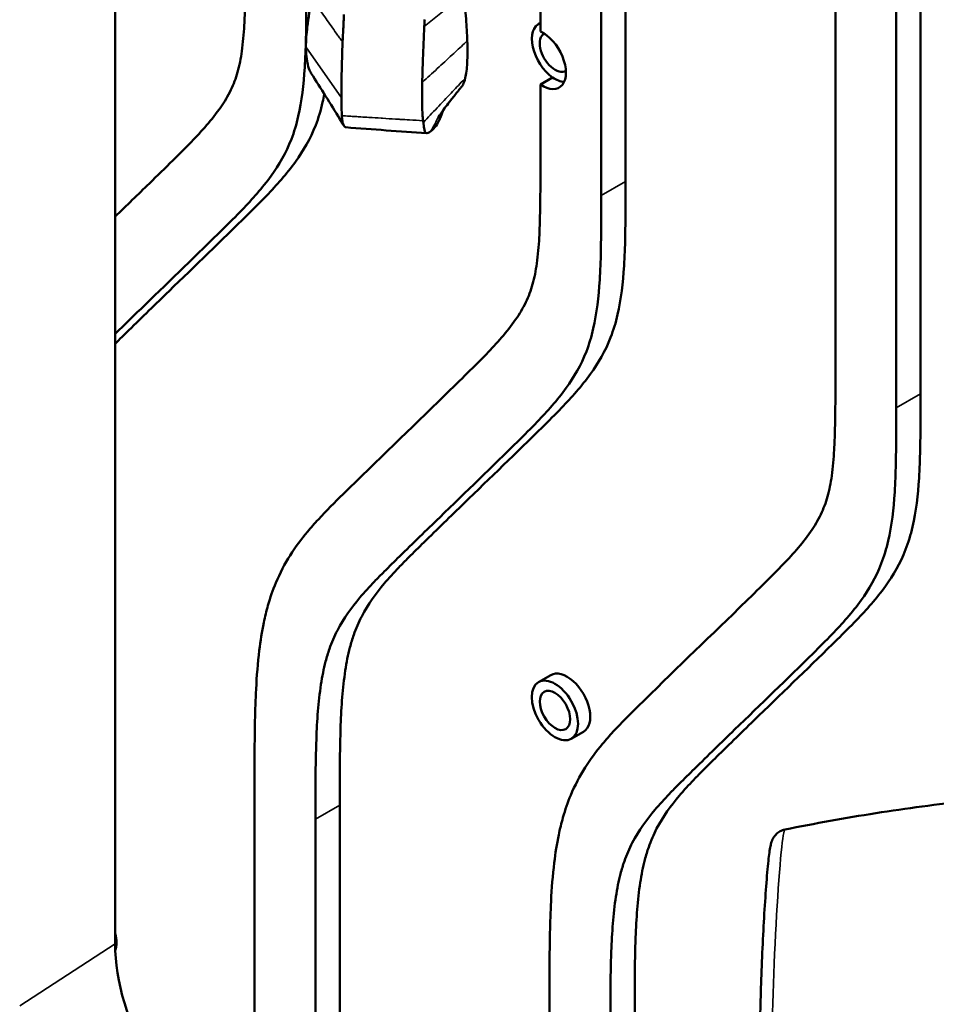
# Model space of a CAD drawing. Header units: millimetres. Extents: x 0 to 4686, y -120 to 1682.
# Tile 259 of 558: x 1924 to 1978, y 877 to 934. Entities that reach past the tile are written whole.
import ezdxf

# ---------------------------------------------------------------- set-up
doc = ezdxf.new("R2010")
doc.units = ezdxf.units.MM
doc.header["$LTSCALE"] = 2
doc.layers.add('Sichtbar (ISO)', color=7, linetype='Continuous', lineweight=50)
doc.layers.add('Sichtbar schmal (ISO)', color=7, linetype='Continuous', lineweight=35)

msp = doc.modelspace()

# ---------------------------------------------------------------- linework, layer by layer
at = {"layer": 'Sichtbar (ISO)'}
for p, q in [((1971.6645, 968.7008), (1971.6645, 913.3016)), ((1958.0527, 968.2593), (1958.0527, 923.6001)), ((1959.4669, 968.5253), (1959.4669, 924.4166)), ((1954.5171, 966.9269), (1954.5171, 933.1464)), ((1976.6142, 967.476), (1976.6142, 912.0768)), ((1975.2, 911.2603), (1975.2, 966.6595)), ((1929.7962, 937.6579), (1929.7962, 880.0933)), ((1954.5171, 933.638), (1954.4121, 933.5774)), ((1942.1098, 930.4878), (1942.1098, 930.4881)), ((1954.5171, 930.0601), (1955.2242, 930.4684)), ((1954.5171, 930.0601), (1954.5171, 925.6413)), ((1943.0724, 927.7012), (1942.8637, 928.0401)), ((1955.1192, 895.7164), (1954.4121, 895.3082)), ((1957.0192, 892.4255), (1956.3121, 892.0173)), ((1937.9001, 889.3788), (1937.9001, 867.2369)), ((1942.8499, 888.154), (1942.8499, 868.5288)), ((1941.4357, 887.3375), (1941.4357, 867.5287)), ((1955.0475, 877.039), (1955.0475, 875.9918))]:
    msp.add_line(p, q, dxfattribs=at)
for centre, major_axis, ratio, start_param, end_param in [((1955.3621, 931.9319), (-0.95, 1.6454), 0.57735, 6.1779866, 8.5365674), ((1954.655, 931.5237), (0.95, -1.6454), 0.57735, 5.3949748, 8.7421927), ((1955.3621, 931.9319), (-0.625, 1.0825), 0.57735, 6.2697507, 9.4382126), ((1955.3621, 931.9319), (0.95, -1.6454), 0.57735, 5.3949748, 5.9018483), ((1946.3959, 932.8815), (1.3277, -5.5455), 0.0463262, 0.4250579, 0.4649141), ((1956.0692, 894.071), (0.95, -1.6454), 0.57735, 0, 3.1415927), ((1928.637, 880.8602), (-0.875, 1.5155), 0.57735, 3.5872857, 4.2846327), ((1936.8697, 876.0017), (-5.0027, 8.6695), 0.5768225, 0.7851787, 2.3568528)]:
    msp.add_ellipse(centre, major_axis=major_axis, ratio=ratio, start_param=start_param, end_param=end_param, dxfattribs=at)
for major_axis in [(0.95, -1.6454), (0.625, -1.0825)]:
    msp.add_ellipse((1955.3621, 893.6627), major_axis=major_axis, ratio=0.57735, dxfattribs=at)
for points, knots in [([(1929.7962, 922.3762), (1930.4599, 923.019), (1931.1235, 923.6618), (1931.7859, 924.3064), (1932.2424, 924.7508), (1932.6983, 925.1961), (1933.1524, 925.6438), (1933.5131, 925.9995), (1933.8727, 926.3568), (1934.2263, 926.7226), (1934.5277, 927.0344), (1934.8248, 927.3525), (1935.1115, 927.6846), (1935.3982, 928.0169), (1935.6744, 928.3633), (1935.9306, 928.7349), (1936.147, 929.0488), (1936.349, 929.3807), (1936.5232, 929.7429), (1936.678, 930.0648), (1936.8109, 930.4105), (1936.9157, 930.7815), (1937.0232, 931.1623), (1937.1012, 931.5696), (1937.16, 931.9907), (1937.2282, 932.4789), (1937.2708, 932.9856), (1937.2995, 933.5013), (1937.3202, 933.875), (1937.3336, 934.2535), (1937.3434, 934.6341), (1937.3718, 935.7381), (1937.3698, 936.8602), (1937.3698, 937.9811)], [0.41676223, 0.41676223, 0.41676223, 0.41676223, 0.5161072, 0.5161072, 0.5161072, 0.58458017, 0.58458017, 0.58458017, 0.63897012, 0.63897012, 0.63897012, 0.6853453, 0.6853453, 0.6853453, 0.73173844, 0.73173844, 0.73173844, 0.77092146, 0.77092146, 0.77092146, 0.80573587, 0.80573587, 0.80573587, 0.84147135, 0.84147135, 0.84147135, 0.88290212, 0.88290212, 0.88290212, 0.91292102, 0.91292102, 0.91292102, 1, 1, 1, 1]), ([(1940.9053, 935.9398), (1940.9053, 934.8496), (1940.9073, 933.7579), (1940.8833, 932.6821), (1940.8709, 932.1283), (1940.8516, 931.5787), (1940.8181, 931.038), (1940.7567, 930.0484), (1940.6478, 929.0886), (1940.4438, 928.2062), (1940.3358, 927.7391), (1940.2011, 927.2937), (1940.0392, 926.8764), (1939.7297, 926.0789), (1939.3204, 925.3841), (1938.8645, 924.7497), (1938.3482, 924.0313), (1937.7721, 923.3903), (1937.1786, 922.7743), (1936.8133, 922.3951), (1936.4414, 922.0253), (1936.0684, 921.657), (1934.5598, 920.1675), (1933.0338, 918.7027), (1931.5144, 917.2285), (1930.9408, 916.672), (1930.3682, 916.1141), (1929.7962, 915.5552)], [0, 0, 0, 0, 0.07507075, 0.07507075, 0.07507075, 0.11371859, 0.11371859, 0.11371859, 0.18445133, 0.18445133, 0.18445133, 0.22189815, 0.22189815, 0.22189815, 0.2934609, 0.2934609, 0.2934609, 0.37449686, 0.37449686, 0.37449686, 0.42437341, 0.42437341, 0.42437341, 0.62610366, 0.62610366, 0.62610366, 0.7022624, 0.7022624, 0.7022624, 0.7022624]), ([(1940.8868, 932.2441), (1940.8885, 932.6114), (1940.9176, 933.0025), (1941.0296, 933.9457), (1941.1262, 934.5023), (1941.2306, 935.0457)], [0.00000098, 0.00000098, 0.00000098, 0.00000098, 0.12457353, 0.12457353, 0.29056814, 0.29056814, 0.29056814, 0.29056814]), ([(1950.2679, 932.5954), (1950.2523, 933.0136), (1950.226, 933.4389), (1950.1587, 934.3451), (1950.1166, 934.8249), (1950.0742, 935.3013)], [0.00000094, 0.00000094, 0.00000094, 0.00000094, 0.12879389, 0.12879389, 0.27267517, 0.27267517, 0.27267517, 0.27267517]), ([(1943.0974, 934.1352), (1943.0846, 933.8522), (1943.0716, 933.5682), (1943.046, 933.0278), (1943.0334, 932.7704), (1943.02, 932.5145)], [0.000001, 0.000001, 0.000001, 0.000001, 0.08509295, 0.08509295, 0.16233859, 0.16233859, 0.16233859, 0.16233859]), ([(1947.7898, 933.836), (1947.7857, 933.7669), (1947.7818, 933.6977), (1947.7746, 933.5604), (1947.7713, 933.4921), (1947.7683, 933.4238)], [-0.041292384, -0.041292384, -0.041292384, -0.041292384, -0.020504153, -0.020504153, -0.000001, -0.000001, -0.000001, -0.000001]), ([(1947.7683, 933.4238), (1947.7407, 932.8), (1947.7111, 932.1693), (1947.6788, 931.3196), (1947.6708, 931.0854), (1947.6573, 930.6238), (1947.6522, 930.3994), (1947.6482, 930.1793)], [-0.33237388, -0.33237388, -0.33237388, -0.33237388, -0.14507598, -0.14507598, -0.0727523, -0.0727523, -0.000001, -0.000001, -0.000001, -0.000001]), ([(1950.151, 930.4355), (1950.1765, 930.5435), (1950.1988, 930.6743), (1950.2356, 930.9721), (1950.2502, 931.1383), (1950.2714, 931.5079), (1950.2776, 931.713), (1950.2801, 932.142), (1950.2764, 932.3663), (1950.2679, 932.5954)], [0.00000315, 0.00000315, 0.00000315, 0.00000315, 0.0666473, 0.0666473, 0.13300221, 0.13300221, 0.20357153, 0.20357153, 0.2741242, 0.2741242, 0.2741242, 0.2741242]), ([(1941.1937, 930.7046), (1941.1731, 930.737), (1941.1531, 930.7726), (1941.0803, 930.9198), (1941.0327, 931.0531), (1940.9597, 931.3479), (1940.9324, 931.5043), (1940.8953, 931.8513), (1940.8858, 932.041), (1940.8868, 932.2441)], [0.04983473, 0.04983473, 0.04983473, 0.04983473, 0.07740379, 0.07740379, 0.15473334, 0.15473334, 0.22317344, 0.22317344, 0.29209399, 0.29209399, 0.29209399, 0.29209399]), ([(1942.9461, 929.2869), (1942.9465, 929.6893), (1942.9513, 930.1516), (1942.9734, 931.2896), (1942.9894, 931.9302), (1943.02, 932.5145)], [-0.30783309, -0.30783309, -0.30783309, -0.30783309, -0.17634248, -0.17634248, -0.000001, -0.000001, -0.000001, -0.000001]), ([(1949.9594, 929.9597), (1949.9794, 929.9854), (1949.9995, 930.0169), (1950.0655, 930.1422), (1950.1107, 930.2644), (1950.151, 930.4355)], [0.33770541, 0.33770541, 0.33770541, 0.33770541, 0.37500141, 0.37500141, 0.46055004, 0.46055004, 0.46055004, 0.46055004]), ([(1947.6482, 930.1793), (1947.6392, 929.6817), (1947.6341, 929.2164), (1947.6489, 928.4659), (1947.6666, 928.1698), (1947.6978, 927.9522)], [-0.31097813, -0.31097813, -0.31097813, -0.31097813, -0.14647931, -0.14647931, -0.000001, -0.000001, -0.000001, -0.000001]), ([(1949.9594, 929.9597), (1949.92, 929.9087), (1949.8764, 929.8551), (1949.7841, 929.7418), (1949.7388, 929.686), (1949.5598, 929.4642), (1949.4286, 929.299), (1949.2038, 929.0106), (1949.1062, 928.8832), (1948.9188, 928.6338), (1948.8402, 928.5258), (1948.7226, 928.3597), (1948.6797, 928.2967), (1948.597, 928.1728), (1948.5711, 928.1301), (1948.5711, 928.1301)], [0, 0, 0, 0, 0.0231212, 0.0231212, 0.04527113, 0.04527113, 0.11197612, 0.11197612, 0.16805517, 0.16805517, 0.23733744, 0.23733744, 0.29859081, 0.29859081, 0.39607695, 0.39607695, 0.39607695, 0.39607695]), ([(1929.7962, 914.9825), (1930.062, 915.2477), (1930.3297, 915.5101), (1930.5975, 915.7723), (1931.3732, 916.5317), (1932.1501, 917.2896), (1932.9287, 918.045), (1934.448, 919.5192), (1935.974, 920.984), (1937.4826, 922.4735), (1937.8556, 922.8418), (1938.2275, 923.2116), (1938.5928, 923.5908), (1939.1863, 924.2068), (1939.7624, 924.8478), (1940.2787, 925.5662), (1940.7346, 926.2006), (1941.1439, 926.8954), (1941.4534, 927.6929), (1941.6154, 928.1102), (1941.75, 928.5556), (1941.858, 929.0227), (1941.894, 929.1785), (1941.9271, 929.3366), (1941.9574, 929.4969)], [0.35047084, 0.35047084, 0.35047084, 0.35047084, 0.38076593, 0.38076593, 0.38076593, 0.46851676, 0.46851676, 0.46851676, 0.63976036, 0.63976036, 0.63976036, 0.68209928, 0.68209928, 0.68209928, 0.75088861, 0.75088861, 0.75088861, 0.81163639, 0.81163639, 0.81163639, 0.84342403, 0.84342403, 0.84342403, 0.85402145, 0.85402145, 0.85402145, 0.85402145]), ([(1942.9461, 929.2869), (1942.9458, 929.0655), (1942.9513, 928.862), (1942.9641, 928.5096), (1942.9713, 928.3607), (1942.9759, 928.2396)], [0.000001, 0.000001, 0.000001, 0.000001, 0.08659473, 0.08659473, 0.1699495, 0.1699495, 0.1699495, 0.1699495]), ([(1942.9759, 928.2396), (1942.9809, 928.1121), (1942.991, 928.0056), (1943.0221, 927.825), (1943.0436, 927.7542), (1943.0724, 927.7012)], [-0.18061138, -0.18061138, -0.18061138, -0.18061138, -0.09286848, -0.09286848, -0.00000211, -0.00000211, -0.00000211, -0.00000211]), ([(1948.6398, 927.9796), (1948.6414, 927.9828), (1948.643, 927.9859), (1948.6462, 927.9923), (1948.6478, 927.9955), (1948.6494, 927.9987)], [0.00000279, 0.00000279, 0.00000279, 0.00000279, 0.006153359, 0.006153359, 0.012302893, 0.012302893, 0.012302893, 0.012302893]), ([(1943.0724, 927.7012), (1943.0724, 927.7012), (1943.0726, 927.7007), (1943.0732, 927.6998), (1943.0734, 927.6994), (1943.0739, 927.6984), (1943.0743, 927.6977), (1943.0755, 927.6955), (1943.0763, 927.6941), (1943.0786, 927.69), (1943.0801, 927.6873), (1943.0847, 927.6793), (1943.0877, 927.6742), (1943.0967, 927.6595), (1943.1025, 927.6505), (1943.1197, 927.6259), (1943.1307, 927.6126), (1943.1638, 927.5794), (1943.1846, 927.5693), (1943.2044, 927.5679)], [-0.35086605, -0.35086605, -0.35086605, -0.35086605, -0.34980594, -0.34980594, -0.34917621, -0.34917621, -0.34791672, -0.34791672, -0.34539758, -0.34539758, -0.34035864, -0.34035864, -0.3302777, -0.3302777, -0.31010134, -0.31010134, -0.26967942, -0.26967942, -0.18318106, -0.18318106, -0.18318106, -0.18318106]), ([(1947.7114, 927.8548), (1947.7643, 927.4583), (1947.7922, 927.3126), (1947.9153, 927.1557), (1948.0563, 927.2824), (1948.142, 927.3369)], [-0.63674105, -0.63674105, -0.63674105, -0.63674105, -0.40072058, -0.40072058, -0.00000794, -0.00000794, -0.00000794, -0.00000794]), ([(1948.6398, 927.9796), (1948.5545, 927.8113), (1948.4687, 927.6756), (1948.3005, 927.462), (1948.2171, 927.3852), (1948.145, 927.3388)], [-0.66205031, -0.66205031, -0.66205031, -0.66205031, -0.33599197, -0.33599197, -0.00000447, -0.00000447, -0.00000447, -0.00000447]), ([(1948.142, 927.3369), (1948.1425, 927.3372), (1948.143, 927.3375), (1948.144, 927.3381), (1948.1445, 927.3384), (1948.145, 927.3388)], [0.0000079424, 0.0000079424, 0.0000079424, 0.0000079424, 0.0023357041, 0.0023357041, 0.0046634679, 0.0046634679, 0.0046634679, 0.0046634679]), ([(1937.9001, 889.3788), (1937.9001, 890.6122), (1937.8984, 891.8469), (1937.9236, 893.0654), (1937.9363, 893.682), (1937.9559, 894.2944), (1937.987, 894.8995), (1938.0263, 895.6645), (1938.0841, 896.4178), (1938.1727, 897.1489), (1938.2399, 897.7029), (1938.3249, 898.2443), (1938.4331, 898.7666), (1938.5045, 899.111), (1938.5859, 899.4471), (1938.6788, 899.773), (1938.8082, 900.2272), (1938.9597, 900.6616), (1939.1324, 901.0742), (1939.3731, 901.6493), (1939.655, 902.182), (1939.9678, 902.6775), (1940.2771, 903.1677), (1940.6167, 903.6215), (1940.9741, 904.0515), (1941.1799, 904.299), (1941.3917, 904.5386), (1941.6073, 904.7728), (1942.0747, 905.2803), (1942.5604, 905.7622), (1943.0475, 906.2421), (1944.9991, 908.1652), (1946.9719, 910.0576), (1948.9332, 911.9667), (1949.3897, 912.411), (1949.8456, 912.8563), (1950.2997, 913.3041), (1950.6604, 913.6598), (1951.02, 914.017), (1951.3736, 914.3828), (1951.6751, 914.6947), (1951.9722, 915.0127), (1952.2588, 915.3449), (1952.5455, 915.6772), (1952.8218, 916.0235), (1953.0779, 916.3952), (1953.2943, 916.7091), (1953.4963, 917.041), (1953.6706, 917.4032), (1953.8254, 917.725), (1953.9583, 918.0708), (1954.063, 918.4417), (1954.1706, 918.8225), (1954.2485, 919.2298), (1954.3073, 919.6509), (1954.3756, 920.1391), (1954.4182, 920.6458), (1954.4468, 921.1616), (1954.4675, 921.5353), (1954.4809, 921.9137), (1954.4907, 922.2943), (1954.5191, 923.3983), (1954.5171, 924.5205), (1954.5171, 925.6413)], [0, 0, 0, 0, 0.0720994, 0.0720994, 0.0720994, 0.1085789, 0.1085789, 0.1085789, 0.1546935, 0.1546935, 0.1546935, 0.1896425, 0.1896425, 0.1896425, 0.2126861, 0.2126861, 0.2126861, 0.2448059, 0.2448059, 0.2448059, 0.2895737, 0.2895737, 0.2895737, 0.3338527, 0.3338527, 0.3338527, 0.3593459, 0.3593459, 0.3593459, 0.4145875, 0.4145875, 0.4145875, 0.6359245, 0.6359245, 0.6359245, 0.6874428, 0.6874428, 0.6874428, 0.7283652, 0.7283652, 0.7283652, 0.7632574, 0.7632574, 0.7632574, 0.798163, 0.798163, 0.798163, 0.8276439, 0.8276439, 0.8276439, 0.8538379, 0.8538379, 0.8538379, 0.8807248, 0.8807248, 0.8807248, 0.9118969, 0.9118969, 0.9118969, 0.9344828, 0.9344828, 0.9344828, 1, 1, 1, 1]), ([(1942.8499, 888.154), (1942.8499, 889.7157), (1942.8472, 891.2793), (1942.9048, 892.8066), (1942.946, 893.9), (1943.0182, 894.9748), (1943.1731, 895.9892), (1943.2435, 896.45), (1943.3309, 896.8983), (1943.4424, 897.3251), (1943.5077, 897.5751), (1943.5812, 897.8178), (1943.6634, 898.0523), (1943.7966, 898.4326), (1943.9526, 898.7915), (1944.1271, 899.1293), (1944.4967, 899.8446), (1944.9497, 900.4649), (1945.4361, 901.0387), (1945.7098, 901.3616), (1945.9941, 901.6698), (1946.2834, 901.9713), (1946.4711, 902.167), (1946.6609, 902.3598), (1946.8519, 902.5511), (1947.1477, 902.8475), (1947.4462, 903.1401), (1947.7448, 903.4325), (1948.5206, 904.192), (1949.2974, 904.9498), (1950.076, 905.7052), (1951.5954, 907.1794), (1953.1213, 908.6442), (1954.6299, 910.1338), (1955.0029, 910.502), (1955.3748, 910.8718), (1955.7401, 911.251), (1956.3337, 911.8671), (1956.9097, 912.508), (1957.426, 913.2264), (1957.8819, 913.8608), (1958.2912, 914.5557), (1958.6007, 915.3531), (1958.7627, 915.7704), (1958.8973, 916.2159), (1959.0053, 916.683), (1959.2093, 917.5653), (1959.3183, 918.5251), (1959.3796, 919.5147), (1959.4131, 920.0554), (1959.4324, 920.605), (1959.4448, 921.1589), (1959.4689, 922.2346), (1959.4669, 923.3264), (1959.4669, 924.4166)], [0, 0, 0, 0, 0.0912872, 0.0912872, 0.0912872, 0.1566356, 0.1566356, 0.1566356, 0.1863172, 0.1863172, 0.1863172, 0.2037018, 0.2037018, 0.2037018, 0.2318928, 0.2318928, 0.2318928, 0.2915926, 0.2915926, 0.2915926, 0.325185, 0.325185, 0.325185, 0.3469854, 0.3469854, 0.3469854, 0.3807659, 0.3807659, 0.3807659, 0.4685168, 0.4685168, 0.4685168, 0.6397604, 0.6397604, 0.6397604, 0.6820993, 0.6820993, 0.6820993, 0.7508886, 0.7508886, 0.7508886, 0.8116364, 0.8116364, 0.8116364, 0.843424, 0.843424, 0.843424, 0.9034672, 0.9034672, 0.9034672, 0.9362744, 0.9362744, 0.9362744, 1, 1, 1, 1]), ([(1958.0527, 923.6001), (1958.0527, 922.5099), (1958.0547, 921.4181), (1958.0306, 920.3424), (1958.0182, 919.7885), (1957.9989, 919.2389), (1957.9654, 918.6982), (1957.904, 917.7086), (1957.7951, 916.7488), (1957.5911, 915.8665), (1957.4831, 915.3994), (1957.3485, 914.954), (1957.1865, 914.5366), (1956.877, 913.7392), (1956.4677, 913.0443), (1956.0118, 912.4099), (1955.4955, 911.6915), (1954.9195, 911.0506), (1954.3259, 910.4345), (1953.9606, 910.0553), (1953.5887, 909.6855), (1953.2157, 909.3173), (1951.7071, 907.8278), (1950.1811, 906.3629), (1948.6618, 904.8887), (1947.8832, 904.1333), (1947.1063, 903.3755), (1946.3306, 902.616), (1946.032, 902.3236), (1945.7335, 902.031), (1945.4376, 901.7346), (1945.2467, 901.5434), (1945.0569, 901.3505), (1944.8692, 901.1548), (1944.5799, 900.8533), (1944.2956, 900.5451), (1944.0219, 900.2222), (1943.5355, 899.6484), (1943.0825, 899.0281), (1942.7129, 898.3128), (1942.5383, 897.975), (1942.3824, 897.6161), (1942.2492, 897.2358), (1942.167, 897.0013), (1942.0935, 896.7586), (1942.0282, 896.5087), (1941.9167, 896.0818), (1941.8293, 895.6335), (1941.7589, 895.1727), (1941.604, 894.1583), (1941.5318, 893.0835), (1941.4906, 891.9901), (1941.4329, 890.4628), (1941.4357, 888.8992), (1941.4357, 887.3375)], [0, 0, 0, 0, 0.0637256, 0.0637256, 0.0637256, 0.0965328, 0.0965328, 0.0965328, 0.156576, 0.156576, 0.156576, 0.1883636, 0.1883636, 0.1883636, 0.2491114, 0.2491114, 0.2491114, 0.3179007, 0.3179007, 0.3179007, 0.3602396, 0.3602396, 0.3602396, 0.5314832, 0.5314832, 0.5314832, 0.6192341, 0.6192341, 0.6192341, 0.6530146, 0.6530146, 0.6530146, 0.674815, 0.674815, 0.674815, 0.7084074, 0.7084074, 0.7084074, 0.7681072, 0.7681072, 0.7681072, 0.7962982, 0.7962982, 0.7962982, 0.8136828, 0.8136828, 0.8136828, 0.8433644, 0.8433644, 0.8433644, 0.9087128, 0.9087128, 0.9087128, 1, 1, 1, 1]), ([(1955.0475, 877.039), (1955.0475, 878.2725), (1955.0458, 879.5071), (1955.0709, 880.7257), (1955.0836, 881.3422), (1955.1032, 881.9546), (1955.1343, 882.5598), (1955.1737, 883.3247), (1955.2314, 884.078), (1955.3201, 884.8091), (1955.3873, 885.3632), (1955.4722, 885.9045), (1955.5804, 886.4268), (1955.6518, 886.7712), (1955.7333, 887.1073), (1955.8261, 887.4332), (1955.9555, 887.8875), (1956.107, 888.3219), (1956.2797, 888.7344), (1956.5205, 889.3095), (1956.8023, 889.8422), (1957.1151, 890.3378), (1957.4244, 890.8279), (1957.764, 891.2818), (1958.1214, 891.7117), (1958.3273, 891.9592), (1958.539, 892.1989), (1958.7547, 892.4331), (1959.222, 892.9405), (1959.7078, 893.4224), (1960.1949, 893.9024), (1962.1465, 895.8255), (1964.1192, 897.7179), (1966.0805, 899.6269), (1966.5371, 900.0713), (1966.993, 900.5165), (1967.4471, 900.9643), (1967.8078, 901.32), (1968.1673, 901.6773), (1968.5209, 902.0431), (1968.8224, 902.3549), (1969.1195, 902.673), (1969.4061, 903.0051), (1969.6929, 903.3374), (1969.9691, 903.6838), (1970.2253, 904.0554), (1970.4416, 904.3693), (1970.6436, 904.7012), (1970.8179, 905.0634), (1970.9727, 905.3852), (1971.1056, 905.731), (1971.2104, 906.102), (1971.3179, 906.4827), (1971.3958, 906.8901), (1971.4547, 907.3111), (1971.5229, 907.7994), (1971.5655, 908.3061), (1971.5941, 908.8218), (1971.6149, 909.1955), (1971.6282, 909.5739), (1971.638, 909.9545), (1971.6664, 911.0586), (1971.6645, 912.1807), (1971.6645, 913.3016)], [0, 0, 0, 0, 0.0720994, 0.0720994, 0.0720994, 0.1085789, 0.1085789, 0.1085789, 0.1546935, 0.1546935, 0.1546935, 0.1896425, 0.1896425, 0.1896425, 0.2126861, 0.2126861, 0.2126861, 0.2448059, 0.2448059, 0.2448059, 0.2895737, 0.2895737, 0.2895737, 0.3338527, 0.3338527, 0.3338527, 0.3593459, 0.3593459, 0.3593459, 0.4145875, 0.4145875, 0.4145875, 0.6359245, 0.6359245, 0.6359245, 0.6874428, 0.6874428, 0.6874428, 0.7283652, 0.7283652, 0.7283652, 0.7632574, 0.7632574, 0.7632574, 0.798163, 0.798163, 0.798163, 0.8276439, 0.8276439, 0.8276439, 0.8538379, 0.8538379, 0.8538379, 0.8807248, 0.8807248, 0.8807248, 0.9118969, 0.9118969, 0.9118969, 0.9344828, 0.9344828, 0.9344828, 1, 1, 1, 1]), ([(1959.9972, 875.8143), (1959.9972, 877.376), (1959.9945, 878.9395), (1960.0521, 880.4669), (1960.0934, 881.5602), (1960.1656, 882.635), (1960.3205, 883.6495), (1960.3908, 884.1102), (1960.4782, 884.5586), (1960.5897, 884.9854), (1960.655, 885.2354), (1960.7285, 885.478), (1960.8107, 885.7125), (1960.944, 886.0928), (1961.0999, 886.4518), (1961.2744, 886.7896), (1961.644, 887.5049), (1962.097, 888.1251), (1962.5834, 888.699), (1962.8572, 889.0218), (1963.1414, 889.33), (1963.4307, 889.6316), (1963.6184, 889.8272), (1963.8083, 890.0201), (1963.9992, 890.2114), (1964.295, 890.5078), (1964.5935, 890.8004), (1964.8921, 891.0927), (1965.6679, 891.8522), (1966.4447, 892.6101), (1967.2233, 893.3655), (1968.7427, 894.8397), (1970.2687, 896.3045), (1971.7772, 897.794), (1972.1502, 898.1623), (1972.5222, 898.532), (1972.8875, 898.9112), (1973.481, 899.5273), (1974.0571, 900.1682), (1974.5733, 900.8866), (1975.0293, 901.5211), (1975.4385, 902.2159), (1975.7481, 903.0134), (1975.91, 903.4307), (1976.0447, 903.8761), (1976.1527, 904.3432), (1976.3567, 905.2256), (1976.4656, 906.1854), (1976.5269, 907.175), (1976.5604, 907.7157), (1976.5797, 908.2653), (1976.5921, 908.8191), (1976.6162, 909.8949), (1976.6142, 910.9866), (1976.6142, 912.0768)], [0, 0, 0, 0, 0.0912872, 0.0912872, 0.0912872, 0.1566356, 0.1566356, 0.1566356, 0.1863172, 0.1863172, 0.1863172, 0.2037018, 0.2037018, 0.2037018, 0.2318928, 0.2318928, 0.2318928, 0.2915926, 0.2915926, 0.2915926, 0.325185, 0.325185, 0.325185, 0.3469854, 0.3469854, 0.3469854, 0.3807659, 0.3807659, 0.3807659, 0.4685168, 0.4685168, 0.4685168, 0.6397604, 0.6397604, 0.6397604, 0.6820993, 0.6820993, 0.6820993, 0.7508886, 0.7508886, 0.7508886, 0.8116364, 0.8116364, 0.8116364, 0.843424, 0.843424, 0.843424, 0.9034672, 0.9034672, 0.9034672, 0.9362744, 0.9362744, 0.9362744, 1, 1, 1, 1]), ([(1975.2, 911.2603), (1975.2, 910.1701), (1975.202, 909.0784), (1975.1779, 908.0026), (1975.1655, 907.4488), (1975.1462, 906.8992), (1975.1127, 906.3585), (1975.0514, 905.3689), (1974.9425, 904.4091), (1974.7385, 903.5267), (1974.6305, 903.0596), (1974.4958, 902.6142), (1974.3338, 902.1969), (1974.0243, 901.3994), (1973.615, 900.7046), (1973.1591, 900.0701), (1972.6429, 899.3517), (1972.0668, 898.7108), (1971.4733, 898.0947), (1971.1079, 897.7156), (1970.736, 897.3458), (1970.363, 896.9775), (1968.8544, 895.488), (1967.3285, 894.0232), (1965.8091, 892.549), (1965.0305, 891.7936), (1964.2537, 891.0357), (1963.4779, 890.2762), (1963.1793, 889.9839), (1962.8808, 889.6913), (1962.585, 889.3949), (1962.3941, 889.2036), (1962.2042, 889.0107), (1962.0165, 888.8151), (1961.7272, 888.5135), (1961.4429, 888.2054), (1961.1692, 887.8825), (1960.6828, 887.3086), (1960.2298, 886.6884), (1959.8602, 885.9731), (1959.6857, 885.6353), (1959.5297, 885.2763), (1959.3965, 884.896), (1959.3143, 884.6615), (1959.2408, 884.4189), (1959.1755, 884.1689), (1959.064, 883.7421), (1958.9766, 883.2937), (1958.9062, 882.833), (1958.7513, 881.8185), (1958.6792, 880.7437), (1958.6379, 879.6504), (1958.5803, 878.123), (1958.583, 876.5595), (1958.583, 874.9978)], [0, 0, 0, 0, 0.0637256, 0.0637256, 0.0637256, 0.0965328, 0.0965328, 0.0965328, 0.156576, 0.156576, 0.156576, 0.1883636, 0.1883636, 0.1883636, 0.2491114, 0.2491114, 0.2491114, 0.3179007, 0.3179007, 0.3179007, 0.3602396, 0.3602396, 0.3602396, 0.5314832, 0.5314832, 0.5314832, 0.6192341, 0.6192341, 0.6192341, 0.6530146, 0.6530146, 0.6530146, 0.674815, 0.674815, 0.674815, 0.7084074, 0.7084074, 0.7084074, 0.7681072, 0.7681072, 0.7681072, 0.7962982, 0.7962982, 0.7962982, 0.8136828, 0.8136828, 0.8136828, 0.8433644, 0.8433644, 0.8433644, 0.9087128, 0.9087128, 0.9087128, 1, 1, 1, 1]), ([(1968.7358, 886.7385), (1970.4689, 887.0915), (1972.2296, 887.4094), (1975.7973, 887.9677), (1977.6042, 888.2082), (1981.2538, 888.6062), (1983.0965, 888.7637), (1986.8058, 888.9916), (1988.6725, 889.062), (1992.3977, 889.1127), (1994.256, 889.094), (1996.1136, 889.031)], [5.3135754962, 5.3135754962, 5.3135754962, 5.3135754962, 5.3154787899, 5.3154787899, 5.3173820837, 5.3173820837, 5.3192853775, 5.3192853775, 5.3211886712, 5.3211886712, 5.3230718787, 5.3230718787, 5.3230718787, 5.3230718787]), ([(1968.7358, 886.7385), (1968.6273, 886.7164), (1968.5327, 886.6782), (1968.3618, 886.5858), (1968.2936, 886.5307), (1968.1743, 886.4182), (1968.1323, 886.3636), (1968.0597, 886.259), (1968.0353, 886.2131), (1967.9864, 886.1133), (1967.9698, 886.0684), (1967.9216, 885.9279), (1967.9061, 885.8565), (1967.8433, 885.5512), (1967.8084, 885.281), (1967.726, 884.5163), (1967.6818, 884.0141), (1967.597, 882.8839), (1967.5565, 882.2651), (1967.4809, 880.9564), (1967.4459, 880.2676), (1967.3846, 878.8854), (1967.3583, 878.1922), (1967.3169, 876.8687), (1967.3019, 876.2388), (1967.2848, 875.1012), (1967.2827, 874.5951), (1967.2924, 873.7413), (1967.3032, 873.4075), (1967.3359, 873.0404), (1967.345, 872.9499), (1967.3843, 872.7687), (1967.3968, 872.7032), (1967.4762, 872.524), (1967.5115, 872.4472), (1967.6547, 872.2725), (1967.7345, 872.1894), (1967.929, 872.0727), (1968.0077, 872.0359), (1968.0969, 872.0095)], [0.9696103, 0.9696103, 0.9696103, 0.9696103, 0.9834262, 0.9834262, 1.0004343, 1.0004343, 1.0222925, 1.0222925, 1.0499706, 1.0499706, 1.0928927, 1.0928927, 1.2008551, 1.2008551, 1.5130399, 1.5130399, 1.8575507, 1.8575507, 2.1833129, 2.1833129, 2.5059654, 2.5059654, 2.8279445, 2.8279445, 3.1503999, 3.1503999, 3.4753146, 3.4753146, 3.8120179, 3.8120179, 3.9517382, 3.9517382, 4.0215983, 4.0215983, 4.057118, 4.057118, 4.079855, 4.079855, 4.0914584, 4.0914584, 4.0914584, 4.0914584])]:
    msp.add_open_spline(points, degree=3, knots=knots, dxfattribs=at)
for points in [[(1942.8637, 928.0401), (1942.3111, 928.9374), (1941.7523, 929.8269), (1941.1937, 930.7046)], [(1948.6494, 927.9987), (1948.6879, 928.0753), (1948.7259, 928.1539), (1948.7654, 928.2698)], [(1948.8624, 928.5554), (1948.8312, 928.4634), (1948.7988, 928.3679), (1948.7654, 928.2697)], [(1947.9033, 927.2183), (1946.3364, 927.3213), (1944.7708, 927.4523), (1943.2044, 927.5679)]]:
    msp.add_open_spline(points, degree=3, dxfattribs=at)
at = {"layer": 'Sichtbar schmal (ISO)'}
for p, q in [((1942.9461, 929.2869), (1940.8868, 932.2441)), ((1958.0527, 923.6001), (1959.4669, 924.4166)), ((1975.2, 911.2603), (1976.6142, 912.0768)), ((1941.4357, 887.3375), (1942.8499, 888.154)), ((1929.7962, 880.0933), (1924.2463, 876.4868))]:
    msp.add_line(p, q, dxfattribs=at)
for major_axis, ratio, start_param, end_param in [((0.3195, 7.3649), 0.0395946, 0.009871, 0.6110522), ((-0.3195, -7.3649), 0.0395951, 3.7526448, 6.2733124)]:
    msp.add_ellipse((1968.4192, 879.3738), major_axis=major_axis, ratio=ratio, start_param=start_param, end_param=end_param, dxfattribs=at)
for points, knots in [([(1943.02, 932.5145), (1942.971, 932.5838), (1942.9221, 932.653), (1942.8732, 932.7223), (1942.8235, 932.7926), (1942.7737, 932.8629), (1942.724, 932.9333), (1942.6247, 933.0738), (1942.5253, 933.2143), (1942.426, 933.3549), (1942.2272, 933.636), (1942.0283, 933.9171), (1941.8295, 934.1983), (1941.63, 934.4802), (1941.4304, 934.7622), (1941.2306, 935.0457)], [0, 0, 0, 0, 0.08212708, 0.08212708, 0.08212708, 0.16553883, 0.16553883, 0.16553883, 0.33220021, 0.33220021, 0.33220021, 0.66560029, 0.66560029, 0.66560029, 0.99999297, 0.99999297, 0.99999297, 0.99999297]), ([(1947.7683, 933.4238), (1948.0256, 933.6324), (1948.2814, 933.8406), (1948.5369, 934.0486), (1948.7927, 934.2568), (1949.0482, 934.4649), (1949.3035, 934.673), (1949.514, 934.8445), (1949.7236, 935.0178), (1949.935, 935.1877), (1949.9809, 935.2245), (1950.0268, 935.2612), (1950.0742, 935.3013)], [0, 0, 0, 0, 0.3328691, 0.3328691, 0.3328691, 0.6659147, 0.6659147, 0.6659147, 0.9404181, 0.9404181, 0.9404181, 1, 1, 1, 1]), ([(1947.6482, 930.1793), (1947.9389, 930.4453), (1948.2279, 930.7111), (1948.5166, 930.977), (1948.8065, 931.244), (1949.0963, 931.511), (1949.3858, 931.778), (1949.6244, 931.9981), (1949.8628, 932.2183), (1950.1017, 932.4386), (1950.1535, 932.4863), (1950.2053, 932.5341), (1950.2583, 932.5861), (1950.2615, 932.5892), (1950.2647, 932.5923), (1950.2679, 932.5954)], [0, 0, 0, 0, 0.33097076, 0.33097076, 0.33097076, 0.66325378, 0.66325378, 0.66325378, 0.93712862, 0.93712862, 0.93712862, 0.99645015, 0.99645015, 0.99645015, 0.99999968, 0.99999968, 0.99999968, 0.99999968]), ([(1947.7114, 927.8548), (1947.9789, 928.1347), (1948.2447, 928.415), (1948.5104, 928.6954), (1948.7835, 928.9837), (1949.0564, 929.2722), (1949.329, 929.5609), (1949.5537, 929.7988), (1949.7783, 930.0368), (1950.0034, 930.2749), (1950.0523, 930.3267), (1950.1012, 930.3784), (1950.151, 930.4355)], [0, 0, 0, 0, 0.32683868, 0.32683868, 0.32683868, 0.66287332, 0.66287332, 0.66287332, 0.93984032, 0.93984032, 0.93984032, 0.99999333, 0.99999333, 0.99999333, 0.99999333]), ([(1947.6978, 927.9522), (1947.693, 927.9524), (1947.6882, 927.9527), (1947.6833, 927.9529), (1947.4224, 927.9668), (1947.1616, 927.9816), (1946.9008, 927.9969), (1946.7226, 928.0074), (1946.5444, 928.0181), (1946.3663, 928.029), (1946.2837, 928.034), (1946.201, 928.0391), (1946.1184, 928.0442), (1946.1104, 928.0447), (1946.1025, 928.0451), (1946.0946, 928.0456), (1945.8417, 928.0612), (1945.5889, 928.077), (1945.3361, 928.0929), (1945.3081, 928.0947), (1945.2802, 928.0964), (1945.2523, 928.0982), (1945.0194, 928.1128), (1944.7866, 928.1275), (1944.5538, 928.1421), (1944.5479, 928.1425), (1944.542, 928.1428), (1944.536, 928.1432), (1944.3831, 928.1528), (1944.2302, 928.1624), (1944.0773, 928.1719), (1943.9754, 928.1783), (1943.8735, 928.1846), (1943.7715, 928.1909), (1943.646, 928.1987), (1943.5205, 928.2064), (1943.395, 928.2141), (1943.2597, 928.2224), (1943.1245, 928.2307), (1942.9892, 928.2388), (1942.9848, 928.2391), (1942.9804, 928.2394), (1942.976, 928.2396)], [0, 0, 0, 0, 0.0030693, 0.0030693, 0.0030693, 0.1687276, 0.1687276, 0.1687276, 0.2819031, 0.2819031, 0.2819031, 0.3344102, 0.3344102, 0.3344102, 0.3394493, 0.3394493, 0.3394493, 0.5001035, 0.5001035, 0.5001035, 0.5178614, 0.5178614, 0.5178614, 0.6658058, 0.6658058, 0.6658058, 0.6695743, 0.6695743, 0.6695743, 0.7667459, 0.7667459, 0.7667459, 0.8315022, 0.8315022, 0.8315022, 0.9112624, 0.9112624, 0.9112624, 0.9971857, 0.9971857, 0.9971857, 1, 1, 1, 1])]:
    msp.add_open_spline(points, degree=3, knots=knots, dxfattribs=at)
for points in [[(1948.145, 927.3388), (1948.2973, 927.6171), (1948.4481, 927.8956), (1948.5988, 928.1741)], [(1948.6398, 927.9796), (1948.7051, 928.1586), (1948.7699, 928.3376), (1948.8342, 928.5166)]]:
    msp.add_open_spline(points, degree=3, dxfattribs=at)

doc.saveas('drawing.dxf')
